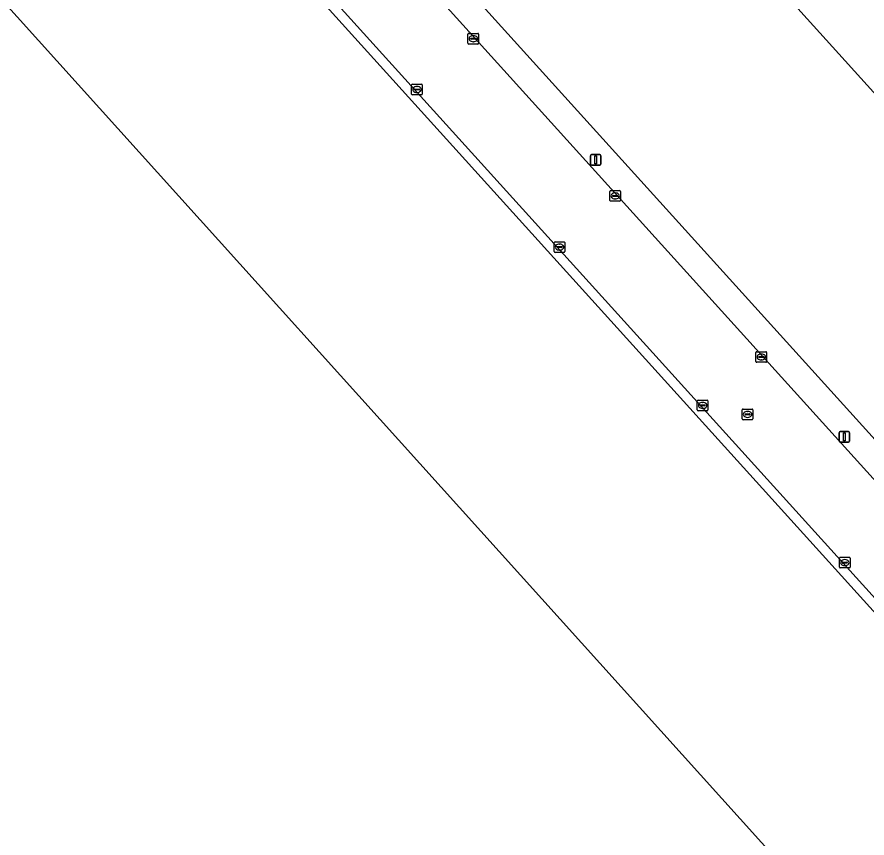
# Model space of a CAD drawing. Extents: x 156141 to 158132, y 385651 to 388333.
# Drawn here: x 156673.5 to 156753.4, y 387794.9 to 387872.2 of the extents above; entities that cross this region are included whole.
import ezdxf

# ---------------------------------------------------------------- set-up
doc = ezdxf.new("R2010")
doc.units = 0
for name, color, linetype in [('IMGEO_Erf', 7, 'Continuous'), ('IMGEO_Groenvoorziening', 7, 'Continuous'), ('IMGEO_Hek', 7, 'Continuous'), ('IMGEO_Kolk', 7, 'Continuous'), ('IMGEO_Lichtmast', 7, 'Continuous'), ('IMGEO_Pand', 7, 'Continuous'), ('IMGEO_Rijbaan_lokaal_gesloten', 7, 'Continuous'), ('IMGEO_Rioolput', 7, 'Continuous')]:
    doc.layers.add(name, color=color, linetype=linetype)

msp = doc.modelspace()

# ---------------------------------------------------------------- linework, layer by layer
at = {"layer": 'IMGEO_Erf'}
for points in [[(156881.669, 387814.034), (156836.848, 387773.507), (156675.663, 387951.87), (156720.498, 387992.387)], [(156669.507, 387682.08), (156538.947, 387826.991), (156537.015, 387829.136), (156633.839, 387916.211), (156766.18, 387769.321), (156897.382, 387623.525), (156929.98, 387587.301), (156947.364, 387567.957), (156834.491, 387466.369), (156819.115, 387483.525), (156835.125, 387497.929)]]:
    msp.add_lwpolyline(points, close=True, dxfattribs=at)
for points in [[(156645.165, 387952.984), (156778.895, 387805.086), (156824.991, 387754.106), (156829.304, 387749.337), (156829.722, 387748.873), (156868.304, 387784.223), (156872.956, 387779.465), (156878.335, 387784.223)], [(156919.423, 387633.226), (156911.468, 387642.071), (156896.43, 387658.694), (156878.364, 387678.665), (156878.118, 387678.899), (156878, 387678.794), (156877.02, 387677.922), (156872.551, 387682.919), (156873.602, 387683.816), (156868.188, 387689.996), (156865.486, 387691.341), (156821.88, 387739.622), (156820.798, 387742.434), (156782.826, 387784.436), (156649.326, 387932.102)]]:
    msp.add_lwpolyline(points, dxfattribs=at)
at = {"layer": 'IMGEO_Groenvoorziening'}
for points in [[(156778.895, 387805.086), (156645.165, 387952.984), (156722.697, 388026.433), (156721.749, 388027.44), (156720.63, 388028.627), (156719.947, 388029.352), (156717.055, 388032.422), (156708.744, 388024.536), (156702.976, 388019.005), (156690.735, 388007.256), (156658.689, 387977.146), (156641.813, 387961.146), (156641.098, 387960.382)], [(156647.684, 387945.961), (156648.352, 387945.207), (156648.58, 387945.4), (156739.745, 387844.55), (156808.654, 387768.305), (156821.381, 387754.269), (156825.782, 387749.394), (156825.822, 387749.349)], [(156803.338, 387763.094), (156783.496, 387785.044), (156698.289, 387879.306), (156655.967, 387926.056), (156650.906, 387931.654), (156648.015, 387934.84), (156646.93, 387936.048), (156644.345, 387933.719), (156639.895, 387938.658), (156642.484, 387940.99), (156642.736, 387941.217)], [(156495.288, 387798.032), (156497.516, 387795.46), (156498.875, 387796.552), (156498.256, 387797.302), (156496.434, 387799.756), (156494.885, 387802.348), (156493.58, 387805.062), (156492.828, 387807.989), (156492.714, 387811.016), (156493.241, 387813.991), (156494.315, 387816.807), (156496.092, 387819.262), (156498.141, 387821.475), (156500.322, 387823.545), (156622.58, 387939.493), (156649.326, 387932.102), (156782.826, 387784.436), (156820.798, 387742.434), (156821.88, 387739.622), (156865.486, 387691.341), (156868.188, 387689.996), (156873.602, 387683.816), (156873.63, 387683.84)]]:
    msp.add_lwpolyline(points, dxfattribs=at)
at = {"layer": 'IMGEO_Hek'}
for points in [[(156824.991, 387754.106), (156778.895, 387805.086), (156645.165, 387952.984), (156722.697, 388026.433)], [(156649.326, 387932.102), (156782.826, 387784.436), (156820.798, 387742.434)]]:
    msp.add_lwpolyline(points, dxfattribs=at)
at = {"layer": 'IMGEO_Kolk'}
for p, q in [((156715.881, 387869.733), (156715.881, 387870.585)), ((156715.956, 387870.659), (156716.808, 387870.659)), ((156716.369, 387870.439), (156716.394, 387870.439)), ((156716.882, 387870.585), (156716.882, 387869.733)), ((156716.808, 387869.659), (156715.956, 387869.659)), ((156716.14, 387870.153), (156716.14, 387870.165)), ((156716.578, 387870.116), (156716.18, 387870.116)), ((156716.183, 387870.202), (156716.581, 387870.202)), ((156716.392, 387869.879), (156716.367, 387869.879)), ((156716.624, 387870.165), (156716.624, 387870.153)), ((156710.58, 387864.953), (156710.58, 387865.805)), ((156710.655, 387865.879), (156711.507, 387865.879)), ((156711.068, 387865.659), (156711.093, 387865.659)), ((156711.581, 387865.805), (156711.581, 387864.953)), ((156711.507, 387864.879), (156710.655, 387864.879)), ((156710.839, 387865.373), (156710.839, 387865.385)), ((156711.277, 387865.336), (156710.879, 387865.336)), ((156710.882, 387865.422), (156711.28, 387865.422)), ((156711.091, 387865.099), (156711.066, 387865.099)), ((156711.323, 387865.385), (156711.323, 387865.373)), ((156729.223, 387854.938), (156729.223, 387855.79)), ((156729.298, 387855.864), (156730.15, 387855.864)), ((156729.482, 387855.358), (156729.482, 387855.37)), ((156729.92, 387855.321), (156729.522, 387855.321)), ((156729.525, 387855.407), (156729.923, 387855.407)), ((156729.711, 387855.644), (156729.736, 387855.644)), ((156729.966, 387855.37), (156729.966, 387855.358)), ((156730.224, 387855.79), (156730.224, 387854.938)), ((156730.15, 387854.864), (156729.298, 387854.864)), ((156729.734, 387855.084), (156729.709, 387855.084)), ((156723.996, 387850.117), (156723.996, 387850.969)), ((156724.071, 387851.043), (156724.923, 387851.043)), ((156724.255, 387850.537), (156724.255, 387850.549)), ((156724.693, 387850.5), (156724.295, 387850.5)), ((156724.298, 387850.586), (156724.696, 387850.586)), ((156724.484, 387850.823), (156724.509, 387850.823)), ((156724.739, 387850.549), (156724.739, 387850.537)), ((156724.997, 387850.969), (156724.997, 387850.117)), ((156724.923, 387850.043), (156724.071, 387850.043)), ((156724.507, 387850.263), (156724.482, 387850.263)), ((156742.972, 387839.771), (156742.972, 387840.623)), ((156743.047, 387840.697), (156743.899, 387840.697)), ((156743.231, 387840.191), (156743.231, 387840.203)), ((156743.669, 387840.154), (156743.271, 387840.154)), ((156743.274, 387840.24), (156743.672, 387840.24)), ((156743.46, 387840.477), (156743.485, 387840.477)), ((156743.715, 387840.203), (156743.715, 387840.191)), ((156743.973, 387840.623), (156743.973, 387839.771)), ((156743.899, 387839.697), (156743.047, 387839.697)), ((156743.483, 387839.917), (156743.458, 387839.917)), ((156737.455, 387835.213), (156737.455, 387836.065)), ((156737.53, 387836.139), (156738.382, 387836.139)), ((156738.456, 387836.065), (156738.456, 387835.213)), ((156737.714, 387835.633), (156737.714, 387835.645)), ((156738.152, 387835.596), (156737.754, 387835.596)), ((156737.757, 387835.682), (156738.155, 387835.682)), ((156737.966, 387835.359), (156737.941, 387835.359)), ((156737.943, 387835.919), (156737.968, 387835.919)), ((156738.198, 387835.645), (156738.198, 387835.633)), ((156738.382, 387835.139), (156737.53, 387835.139)), ((156750.83, 387820.419), (156750.83, 387821.271)), ((156750.905, 387821.345), (156751.757, 387821.345)), ((156751.089, 387820.839), (156751.089, 387820.851)), ((156751.527, 387820.802), (156751.129, 387820.802)), ((156751.132, 387820.888), (156751.53, 387820.888)), ((156751.318, 387821.125), (156751.343, 387821.125)), ((156751.573, 387820.851), (156751.573, 387820.839)), ((156751.831, 387821.271), (156751.831, 387820.419)), ((156751.757, 387820.345), (156750.905, 387820.345)), ((156751.341, 387820.565), (156751.316, 387820.565))]:
    msp.add_line(p, q, dxfattribs=at)
for points in [[(156715.881, 387869.733), (156715.881, 387870.585)], [(156715.956, 387870.659), (156716.808, 387870.659)], [(156716.882, 387870.585), (156716.882, 387869.733)], [(156716.808, 387869.659), (156715.956, 387869.659)], [(156710.58, 387864.953), (156710.58, 387865.805)], [(156710.655, 387865.879), (156711.507, 387865.879)], [(156711.581, 387865.805), (156711.581, 387864.953)], [(156711.507, 387864.879), (156710.655, 387864.879)], [(156729.223, 387854.938), (156729.223, 387855.79)], [(156729.298, 387855.864), (156730.15, 387855.864)], [(156730.224, 387855.79), (156730.224, 387854.938)], [(156730.15, 387854.864), (156729.298, 387854.864)], [(156723.996, 387850.117), (156723.996, 387850.969)], [(156724.071, 387851.043), (156724.923, 387851.043)], [(156724.997, 387850.969), (156724.997, 387850.117)], [(156724.923, 387850.043), (156724.071, 387850.043)], [(156742.972, 387839.771), (156742.972, 387840.623)], [(156743.047, 387840.697), (156743.899, 387840.697)], [(156743.973, 387840.623), (156743.973, 387839.771)], [(156743.899, 387839.697), (156743.047, 387839.697)], [(156737.455, 387835.213), (156737.455, 387836.065)], [(156737.53, 387836.139), (156738.382, 387836.139)], [(156738.456, 387836.065), (156738.456, 387835.213)], [(156738.382, 387835.139), (156737.53, 387835.139)], [(156750.83, 387820.419), (156750.83, 387821.271)], [(156750.905, 387821.345), (156751.757, 387821.345)], [(156751.831, 387821.271), (156751.831, 387820.419)], [(156751.757, 387820.345), (156750.905, 387820.345)]]:
    msp.add_lwpolyline(points, dxfattribs=at)
for centre, radius, start, end in [((156715.958, 387870.583), 0.0765, 91.55205, 178.44795), ((156715.958, 387870.583), 0.0765, 91.55205, 178.44795), ((156716.806, 387870.583), 0.0765, 1.55205, 88.44795), ((156716.806, 387870.583), 0.0765, 1.55205, 88.44795), ((156715.958, 387869.735), 0.0765, 181.55205, 268.44795), ((156715.958, 387869.735), 0.0765, 181.55205, 268.44795), ((156716.18, 387870.162), 0.0403, 85.87752, 175.75265), ((156716.177, 387870.152), 0.0366, 178.93798, 274.71019), ((156716.581, 387870.159), 0.043, 264.86636, 352.45326), ((156716.585, 387870.164), 0.0386, 1.73085, 96.63898), ((156716.806, 387869.735), 0.0765, 271.55205, 358.44795), ((156716.806, 387869.735), 0.0765, 271.55205, 358.44795), ((156710.657, 387865.803), 0.0765, 91.55205, 178.44795), ((156710.657, 387865.803), 0.0765, 91.55205, 178.44795), ((156711.505, 387865.803), 0.0765, 1.55205, 88.44795), ((156711.505, 387865.803), 0.0765, 1.55205, 88.44795), ((156710.657, 387864.955), 0.0765, 181.55205, 268.44795), ((156710.657, 387864.955), 0.0765, 181.55205, 268.44795), ((156710.879, 387865.382), 0.0403, 85.87752, 175.75265), ((156710.876, 387865.372), 0.0366, 178.93798, 274.71019), ((156711.28, 387865.379), 0.043, 264.86636, 352.45326), ((156711.284, 387865.384), 0.0386, 1.73085, 96.63898), ((156711.505, 387864.955), 0.0765, 271.55205, 358.44795), ((156711.505, 387864.955), 0.0765, 271.55205, 358.44795), ((156729.3, 387855.788), 0.0765, 91.55205, 178.44795), ((156729.3, 387855.788), 0.0765, 91.55205, 178.44795), ((156729.522, 387855.367), 0.0403, 85.87752, 175.75265), ((156729.519, 387855.357), 0.0366, 178.93798, 274.71019), ((156729.923, 387855.364), 0.043, 264.86636, 352.45326), ((156729.927, 387855.369), 0.0386, 1.73085, 96.63898), ((156730.148, 387855.788), 0.0765, 1.55205, 88.44795), ((156730.148, 387855.788), 0.0765, 1.55205, 88.44795), ((156729.3, 387854.94), 0.0765, 181.55205, 268.44795), ((156729.3, 387854.94), 0.0765, 181.55205, 268.44795), ((156730.148, 387854.94), 0.0765, 271.55205, 358.44795), ((156730.148, 387854.94), 0.0765, 271.55205, 358.44795), ((156724.073, 387850.967), 0.0765, 91.55205, 178.44795), ((156724.073, 387850.967), 0.0765, 91.55205, 178.44795), ((156724.295, 387850.546), 0.0403, 85.87752, 175.75265), ((156724.292, 387850.536), 0.0366, 178.93798, 274.71019), ((156724.696, 387850.543), 0.043, 264.86636, 352.45326), ((156724.7, 387850.548), 0.0386, 1.73085, 96.63898), ((156724.921, 387850.967), 0.0765, 1.55205, 88.44795), ((156724.921, 387850.967), 0.0765, 1.55205, 88.44795), ((156724.073, 387850.119), 0.0765, 181.55205, 268.44795), ((156724.073, 387850.119), 0.0765, 181.55205, 268.44795), ((156724.921, 387850.119), 0.0765, 271.55205, 358.44795), ((156724.921, 387850.119), 0.0765, 271.55205, 358.44795), ((156743.049, 387840.621), 0.0765, 91.55205, 178.44795), ((156743.049, 387840.621), 0.0765, 91.55205, 178.44795), ((156743.271, 387840.2), 0.0403, 85.87752, 175.75265), ((156743.268, 387840.19), 0.0366, 178.93798, 274.71019), ((156743.672, 387840.197), 0.043, 264.86636, 352.45326), ((156743.676, 387840.202), 0.0386, 1.73085, 96.63898), ((156743.897, 387840.621), 0.0765, 1.55205, 88.44795), ((156743.897, 387840.621), 0.0765, 1.55205, 88.44795), ((156743.049, 387839.773), 0.0765, 181.55205, 268.44795), ((156743.049, 387839.773), 0.0765, 181.55205, 268.44795), ((156743.897, 387839.773), 0.0765, 271.55205, 358.44795), ((156743.897, 387839.773), 0.0765, 271.55205, 358.44795), ((156737.532, 387836.063), 0.0765, 91.55205, 178.44795), ((156737.532, 387836.063), 0.0765, 91.55205, 178.44795), ((156738.38, 387836.063), 0.0765, 1.55205, 88.44795), ((156738.38, 387836.063), 0.0765, 1.55205, 88.44795), ((156737.532, 387835.215), 0.0765, 181.55205, 268.44795), ((156737.532, 387835.215), 0.0765, 181.55205, 268.44795), ((156737.754, 387835.642), 0.0403, 85.87752, 175.75265), ((156737.751, 387835.632), 0.0366, 178.93798, 274.71019), ((156738.155, 387835.639), 0.043, 264.86636, 352.45326), ((156738.159, 387835.644), 0.0386, 1.73085, 96.63898), ((156738.38, 387835.215), 0.0765, 271.55205, 358.44795), ((156738.38, 387835.215), 0.0765, 271.55205, 358.44795), ((156750.907, 387821.269), 0.0765, 91.55205, 178.44795), ((156750.907, 387821.269), 0.0765, 91.55205, 178.44795), ((156751.129, 387820.848), 0.0403, 85.87752, 175.75265), ((156751.126, 387820.838), 0.0366, 178.93798, 274.71019), ((156751.53, 387820.845), 0.043, 264.86636, 352.45326), ((156751.534, 387820.85), 0.0386, 1.73085, 96.63898), ((156751.755, 387821.269), 0.0765, 1.55205, 88.44795), ((156751.755, 387821.269), 0.0765, 1.55205, 88.44795), ((156750.907, 387820.421), 0.0765, 181.55205, 268.44795), ((156750.907, 387820.421), 0.0765, 181.55205, 268.44795), ((156751.755, 387820.421), 0.0765, 271.55205, 358.44795), ((156751.755, 387820.421), 0.0765, 271.55205, 358.44795)]:
    msp.add_arc(centre, radius, start, end, dxfattribs=at)
for centre, major_axis, ratio, start_param, end_param in [((156716.368, 387870.159), (-0.387, 0.002), 0.722429, 4.712389, 7.853982), ((156716.393, 387870.159), (-0.39, 0.002), 0.717154, 1.570796, 4.712389), ((156711.067, 387865.379), (-0.387, 0.002), 0.722429, 4.712389, 7.853982), ((156711.092, 387865.379), (-0.39, 0.002), 0.717154, 1.570796, 4.712389), ((156729.71, 387855.364), (-0.387, 0.002), 0.722429, 4.712389, 7.853982), ((156729.735, 387855.364), (-0.39, 0.002), 0.717154, 1.570796, 4.712389), ((156724.483, 387850.543), (-0.387, 0.002), 0.722429, 4.712389, 7.853982), ((156724.508, 387850.543), (-0.39, 0.002), 0.717154, 1.570796, 4.712389), ((156743.459, 387840.197), (-0.387, 0.002), 0.722429, 4.712389, 7.853982), ((156743.484, 387840.197), (-0.39, 0.002), 0.717154, 1.570796, 4.712389), ((156737.942, 387835.639), (-0.387, 0.002), 0.722429, 4.712389, 7.853982), ((156737.967, 387835.639), (-0.39, 0.002), 0.717154, 1.570796, 4.712389), ((156751.317, 387820.845), (-0.387, 0.002), 0.722429, 4.712389, 7.853982), ((156751.342, 387820.845), (-0.39, 0.002), 0.717154, 1.570796, 4.712389)]:
    msp.add_ellipse(centre, major_axis=major_axis, ratio=ratio, start_param=start_param, end_param=end_param, dxfattribs=at)
at = {"layer": 'IMGEO_Lichtmast'}
for p, q in [((156727.399, 387858.35), (156727.399, 387859.15)), ((156727.399, 387859.15), (156727.399, 387858.35)), ((156727.499, 387859.25), (156728.289, 387859.25)), ((156728.289, 387859.25), (156727.499, 387859.25)), ((156728.389, 387859.15), (156728.389, 387858.35)), ((156728.389, 387858.35), (156728.389, 387859.15)), ((156728.289, 387858.25), (156727.499, 387858.25)), ((156727.499, 387858.25), (156728.289, 387858.25)), ((156750.795, 387832.271), (156750.795, 387833.071)), ((156750.795, 387833.071), (156750.795, 387832.271)), ((156750.895, 387833.171), (156751.685, 387833.171)), ((156751.685, 387833.171), (156750.895, 387833.171)), ((156751.785, 387833.071), (156751.785, 387832.271)), ((156751.785, 387832.271), (156751.785, 387833.071)), ((156751.685, 387832.171), (156750.895, 387832.171)), ((156750.895, 387832.171), (156751.685, 387832.171))]:
    msp.add_line(p, q, dxfattribs=at)
for points in [[(156727.819, 387859.125), (156727.969, 387859.125), (156727.969, 387858.375), (156727.819, 387858.375), (156727.819, 387859.125)], [(156751.215, 387833.046), (156751.365, 387833.046), (156751.365, 387832.296), (156751.215, 387832.296), (156751.215, 387833.046)]]:
    msp.add_lwpolyline(points, dxfattribs=at)
for centre, start, end in [((156727.499, 387859.15), 90, 180), ((156727.499, 387859.15), 90, 180), ((156728.289, 387859.15), 0, 90), ((156728.289, 387859.15), 360, 90), ((156727.499, 387858.35), 180, 270), ((156727.499, 387858.35), 180, 270), ((156728.289, 387858.35), 270, 0), ((156728.289, 387858.35), 270, 0), ((156750.895, 387833.071), 90, 180), ((156750.895, 387833.071), 90, 180), ((156751.685, 387833.071), 0, 90), ((156751.685, 387833.071), 360, 90), ((156750.895, 387832.271), 180, 270), ((156750.895, 387832.271), 180, 270), ((156751.685, 387832.271), 270, 0), ((156751.685, 387832.271), 270, 0)]:
    msp.add_arc(centre, 0.1, start, end, dxfattribs=at)
at = {"layer": 'IMGEO_Pand'}
for points in [[(156881.669, 387814.034), (156720.498, 387992.387), (156675.663, 387951.87), (156836.848, 387773.507)], [(156766.18, 387769.321), (156633.839, 387916.211), (156537.015, 387829.136), (156538.947, 387826.991), (156669.507, 387682.08), (156835.125, 387497.929), (156819.115, 387483.525), (156834.491, 387466.369), (156947.364, 387567.957), (156929.98, 387587.301), (156897.382, 387623.525)]]:
    msp.add_lwpolyline(points, close=True, dxfattribs=at)
at = {"layer": 'IMGEO_Rijbaan_lokaal_gesloten'}
for points in [[(156739.745, 387844.55), (156648.58, 387945.4), (156648.352, 387945.207), (156647.684, 387945.961)], [(156655.967, 387926.056), (156698.289, 387879.306), (156783.496, 387785.044), (156803.338, 387763.094), (156821.428, 387743.058), (156822.108, 387741.201), (156834.268, 387727.754), (156866.957, 387691.606), (156868.773, 387690.708), (156870.786, 387688.471), (156872.8, 387686.255), (156873.705, 387685.26), (156877.781, 387680.737), (156879.481, 387678.846), (156879.508, 387678.816), (156880.175, 387678.093), (156887.408, 387670.091), (156891.136, 387665.968), (156922.531, 387631.246)], [(156951.883, 387610.008), (156938.709, 387624.566), (156937.156, 387626.245), (156936.961, 387626.04), (156932.395, 387631.097), (156927.003, 387637.043), (156927.239, 387637.26), (156926.563, 387638.018), (156850.92, 387721.633), (156846.886, 387726.042), (156846.681, 387725.852), (156833.362, 387740.578), (156825.564, 387749.197), (156825.782, 387749.394), (156821.381, 387754.269), (156808.654, 387768.305), (156739.745, 387844.55)]]:
    msp.add_lwpolyline(points, dxfattribs=at)
at = {"layer": 'IMGEO_Rioolput'}
for p, q in [((156741.68, 387834.369), (156741.68, 387835.221)), ((156741.755, 387835.295), (156742.607, 387835.295)), ((156742.681, 387835.221), (156742.681, 387834.369)), ((156741.939, 387834.789), (156741.939, 387834.801)), ((156742.377, 387834.752), (156741.979, 387834.752)), ((156741.982, 387834.838), (156742.38, 387834.838)), ((156742.191, 387834.515), (156742.166, 387834.515)), ((156742.168, 387835.075), (156742.193, 387835.075)), ((156742.423, 387834.801), (156742.423, 387834.789)), ((156742.607, 387834.295), (156741.755, 387834.295))]:
    msp.add_line(p, q, dxfattribs=at)
for points in [[(156741.68, 387834.369), (156741.68, 387835.221)], [(156741.755, 387835.295), (156742.607, 387835.295)], [(156742.681, 387835.221), (156742.681, 387834.369)], [(156742.607, 387834.295), (156741.755, 387834.295)]]:
    msp.add_lwpolyline(points, dxfattribs=at)
for centre, radius, start, end in [((156741.757, 387835.219), 0.0765, 91.55205, 178.44795), ((156741.757, 387835.219), 0.0765, 91.55205, 178.44795), ((156742.605, 387835.219), 0.0765, 1.55205, 88.44795), ((156742.605, 387835.219), 0.0765, 1.55205, 88.44795), ((156741.757, 387834.371), 0.0765, 181.55205, 268.44795), ((156741.757, 387834.371), 0.0765, 181.55205, 268.44795), ((156741.979, 387834.798), 0.0403, 85.87752, 175.75265), ((156741.976, 387834.788), 0.0366, 178.93798, 274.71019), ((156742.38, 387834.795), 0.043, 264.86636, 352.45326), ((156742.384, 387834.8), 0.0386, 1.73085, 96.63898), ((156742.605, 387834.371), 0.0765, 271.55205, 358.44795), ((156742.605, 387834.371), 0.0765, 271.55205, 358.44795)]:
    msp.add_arc(centre, radius, start, end, dxfattribs=at)
for centre, major_axis, ratio, start_param, end_param in [((156742.167, 387834.795), (-0.387, 0.002), 0.722429, 4.712389, 7.853982), ((156742.192, 387834.795), (-0.39, 0.002), 0.717154, 1.570796, 4.712389)]:
    msp.add_ellipse(centre, major_axis=major_axis, ratio=ratio, start_param=start_param, end_param=end_param, dxfattribs=at)

doc.saveas('drawing.dxf')
